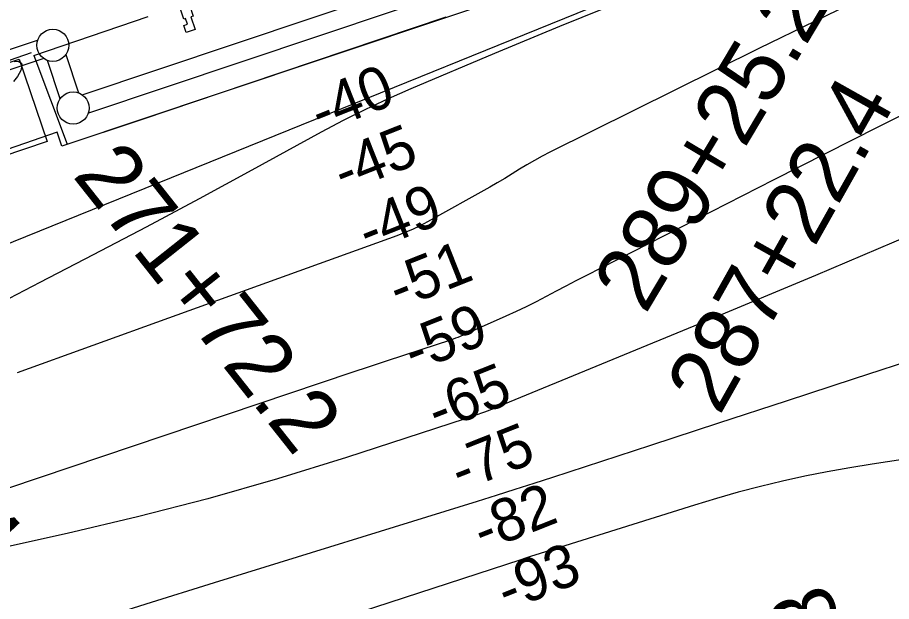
# Model space of a CAD drawing. Extents: x 3651524 to 3689615, y 505651 to 531377.
# Drawn here: x 3674354 to 3675717, y 516171 to 517082 of the extents above; entities that cross this region are included whole.
import ezdxf

# ---------------------------------------------------------------- set-up
doc = ezdxf.new("R2010")
doc.units = 0
for name, color, linetype in [('V-BLDG-OTLN', 7, 'Continuous'), ('V-CHAN-DOCK', 7, 'Continuous'), ('V-FLOD-BASE', 7, 'Continuous'), ('V-RIVR-EDGE', 7, 'Continuous'), ('V-RIVR-RANG', 7, 'Continuous'), ('V-SITE-VEGE', 7, 'Continuous'), ('V-SURV-IDEN', 7, 'Continuous'), ('V-SURV-LINE', 7, 'Continuous'), ('V-TOPO-DPTH', 7, 'Continuous'), ('V-TOPO-MAJR', 7, 'Continuous'), ('V-TOPO-MINR', 7, 'Continuous')]:
    doc.layers.add(name, color=color, linetype=linetype)

msp = doc.modelspace()

# ---------------------------------------------------------------- linework, layer by layer
at = {"layer": 'V-BLDG-OTLN'}
msp.add_lwpolyline([(3674607.492, 517096.275), (3674622.181, 517101.27), (3674628.114, 517083.821), (3674624.178, 517082.484), (3674630.911, 517062.684), (3674617.339, 517058.069), (3674613.589, 517069.1), (3674619.103, 517070.978), (3674616.108, 517079.782), (3674613.413, 517078.867)], close=True, dxfattribs=at)
at = {"layer": 'V-CHAN-DOCK'}
for points in [[(3674379.337, 517022.485), (3674431.287, 516883.926), (3674666.037, 516962.69), (3675026.745, 517082.924), (3675377.057, 517201.286), (3675707.064, 517311.835), (3676115.611, 517449.999), (3676422.821, 517589.814), (3676822.953, 517773.616), (3677050.318, 517876.764), (3677247.993, 517952.591), (3677702.033, 518123.597), (3678058.129, 518258.279), (3678175.938, 518300.603), (3678158.927, 518346.19), (3678172.481, 518348.985), (3678177.99, 518335.446), (3678443.368, 518436.109), (3678992.949, 518651.297), (3678988.803, 518663.486), (3678979.78, 518659.812), (3678949.451, 518738.341)], [(3674379.337, 517022.485), (3674557.771, 517083.334)], [(3674400.149, 516888.194), (3673478.791, 516577.148), (3673435.463, 516705.484), (3674356.823, 517016.532), (3674400.149, 516888.194)]]:
    msp.add_lwpolyline(points, dxfattribs=at)
at = {"layer": 'V-FLOD-BASE'}
msp.add_lwpolyline([(3674375.346, 517026.692), (3673694.42, 516788.8), (3673674.311, 516841.725), (3673664.784, 516851.25)], dxfattribs=at)
at = {"layer": 'V-RIVR-EDGE'}
msp.add_lwpolyline([(3675022.323, 517082.265), (3674713.251, 516978.252), (3674548.289, 516922.289), (3674423.191, 516880.933), (3674415.893, 516903.01), (3674209.84, 516831.83)], dxfattribs=at)
at = {"layer": 'V-SITE-VEGE'}
msp.add_lwpolyline([(3674348.646, 517012.862), (3674354.968, 517013.272), (3674360.11, 517010.519), (3674360.911, 517006.57), (3674359.152, 516998.86), (3674354.237, 516989.758), (3674347.933, 516981.841)], dxfattribs=at)
at = {"layer": 'V-SURV-LINE'}
for points in [[(3674455.107, 516960.978), (3675886.999, 517440.544)], [(3675896.511, 517412.092), (3674464.617, 516932.526)], [(3673710.003, 516820.677), (3674385.376, 517046.089)], [(3674429.527, 517023.813), (3674448.99, 516964.048)], [(3674394.856, 517017.626), (3673719.484, 516792.214)], [(3674420.459, 516954.777), (3674400.996, 517014.542)]]:
    msp.add_lwpolyline(points, dxfattribs=at)
for centre in [(3674409.072, 517038.184), (3674440.914, 516940.406)]:
    msp.add_circle(centre, 25, dxfattribs=at)
at = {"layer": 'V-TOPO-DPTH'}
for points in [[(3674183.019, 516666.005), (3677541.251, 518025.644)], [(3675301.119, 517108.369), (3675199.458, 517067.28), (3675098.141, 517025.321), (3674967.545, 516970.256), (3674932.041, 516954.647), (3674896.879, 516938.33), (3674862.228, 516920.952), (3674827.919, 516902.867), (3674719.662, 516843.684), (3674637.353, 516799.094), (3674554.821, 516754.923), (3674471.955, 516711.384), (3674388.866, 516668.264), (3674328.833, 516637.399)], [(3675301.119, 517108.369), (3675199.458, 517067.28), (3675098.141, 517025.321), (3674967.545, 516970.256), (3674932.041, 516954.647), (3674896.879, 516938.33), (3674862.228, 516920.952), (3674827.919, 516902.867), (3674719.662, 516843.684), (3674637.353, 516799.094), (3674554.821, 516754.923), (3674471.955, 516711.384), (3674388.866, 516668.264), (3674328.833, 516637.399)]]:
    msp.add_lwpolyline(points, dxfattribs=at)
at = {"layer": 'V-TOPO-MAJR'}
msp.add_lwpolyline([(3675686.005, 517118.915), (3675510.24, 517033.357), (3675184.305, 516871.374), (3675172.285, 516865.169), (3675160.402, 516858.722), (3675148.722, 516851.913), (3675137.179, 516844.862), (3675125.68, 516837.726), (3675114.106, 516830.717), (3675102.418, 516823.899), (3675090.654, 516817.208), (3674993.714, 516763.12), (3674982.068, 516756.991), (3674970.244, 516751.253), (3674958.153, 516746.101), (3674945.884, 516741.34), (3674589.513, 516612.996), (3674471.487, 516570.317), (3674353.535, 516527.434)], dxfattribs=at)
at = {"layer": 'V-TOPO-MINR'}
for points in [[(3676717.24, 517169.534), (3676111.271, 516900.571), (3675940.838, 516825.739), (3675770.013, 516751.82), (3675598.602, 516679.271), (3675426.801, 516607.636), (3675112.309, 516477.98), (3675097.396, 516472.031), (3675082.399, 516466.311), (3675067.274, 516460.936), (3675052.066, 516455.79), (3674867.434, 516395.664), (3674759.408, 516362.24), (3674650.798, 516330.961), (3674541.312, 516302.899), (3674431.243, 516276.983), (3674259.821, 516239.282)], [(3675301.119, 517108.369), (3675199.458, 517067.28), (3675098.141, 517025.321), (3674967.545, 516970.256), (3674932.041, 516954.647), (3674896.879, 516938.33), (3674862.228, 516920.952), (3674827.919, 516902.867), (3674719.662, 516843.684), (3674637.353, 516799.094), (3674554.821, 516754.923), (3674471.955, 516711.384), (3674388.866, 516668.264), (3674328.833, 516637.399)], [(3675858.436, 516992.215), (3675695.853, 516910.602), (3675533.564, 516828.398), (3675240.553, 516678.976), (3675225.019, 516670.986), (3675209.522, 516662.924), (3675194.083, 516654.754), (3675178.681, 516646.512), (3675163.215, 516638.405), (3675147.626, 516630.549), (3675131.853, 516623.069), (3675115.957, 516615.841), (3675044.607, 516584.425), (3675040.886, 516582.853), (3675037.136, 516581.357), (3675033.344, 516579.974), (3675029.522, 516578.666), (3674983.247, 516563.609), (3674956.279, 516554.79), (3674929.329, 516545.917), (3674902.406, 516536.963), (3674875.501, 516527.956), (3673998.206, 516232.8)], [(3676659.664, 516800.083), (3676406.069, 516756.102), (3676343.864, 516738.553), (3676281.842, 516720.399), (3676220.093, 516701.336), (3676158.525, 516681.668), (3675764.759, 516552.685), (3675658.983, 516518.06), (3675553.198, 516483.461), (3675447.399, 516448.903), (3675341.592, 516414.372), (3675188.42, 516364.415), (3675159.17, 516354.951), (3675129.892, 516345.578), (3675100.57, 516336.341), (3675071.22, 516327.196), (3674660.659, 516200.314), (3674553.944, 516166.937), (3674447.384, 516133.077), (3674341.056, 516098.493)], [(3675799.943, 516402.542), (3675687.294, 516385.355), (3675652.156, 516379.597), (3675617.116, 516373.323), (3675582.223, 516366.277), (3675547.428, 516358.716), (3675512.817, 516350.361), (3675478.354, 516341.462), (3675444.111, 516331.748), (3675410.016, 516321.491), (3675199.268, 516255.352), (3675184.188, 516250.592), (3675169.118, 516245.799), (3675154.064, 516240.957), (3675139.021, 516236.081), (3674342.824, 515976.59)]]:
    msp.add_lwpolyline(points, dxfattribs=at)

# ---------------------------------------------------------------- texts
at = {"layer": 'V-RIVR-RANG'}
for s, p in [('-40', (3674826.6, 516900.637)), ('-45', (3674862.469, 516807.285)), ('-49', (3674900.79, 516714.906)), ('-51', (3674948.185, 516626.122)), ('-59', (3674972.038, 516528.009)), ('-65', (3675008.887, 516435.047)), ('-75', (3675045.002, 516341.793)), ('-82', (3675080.135, 516248.15)), ('-93', (3675117.23, 516155.285))]:
    msp.add_text(s, height=67, rotation=21.613667, dxfattribs=at).set_placement(p)
at = {"layer": 'V-SURV-IDEN'}
for s, rotation, p in [('289+25.2', 59.173591, (3675333.469, 516617.447)), ('287+22.4', 60.630812, (3675449.061, 516459.448)), ('271+72.2', 308.409848, (3674438.515, 516834.842)), ('263+17.4', 313.273902, (3673911.381, 516621.449)), ('882+53.0', 293.26522, (3675519.846, 516165.901))]:
    msp.add_text(s, height=100, rotation=rotation, dxfattribs=at).set_placement(p)

doc.saveas('drawing.dxf')
